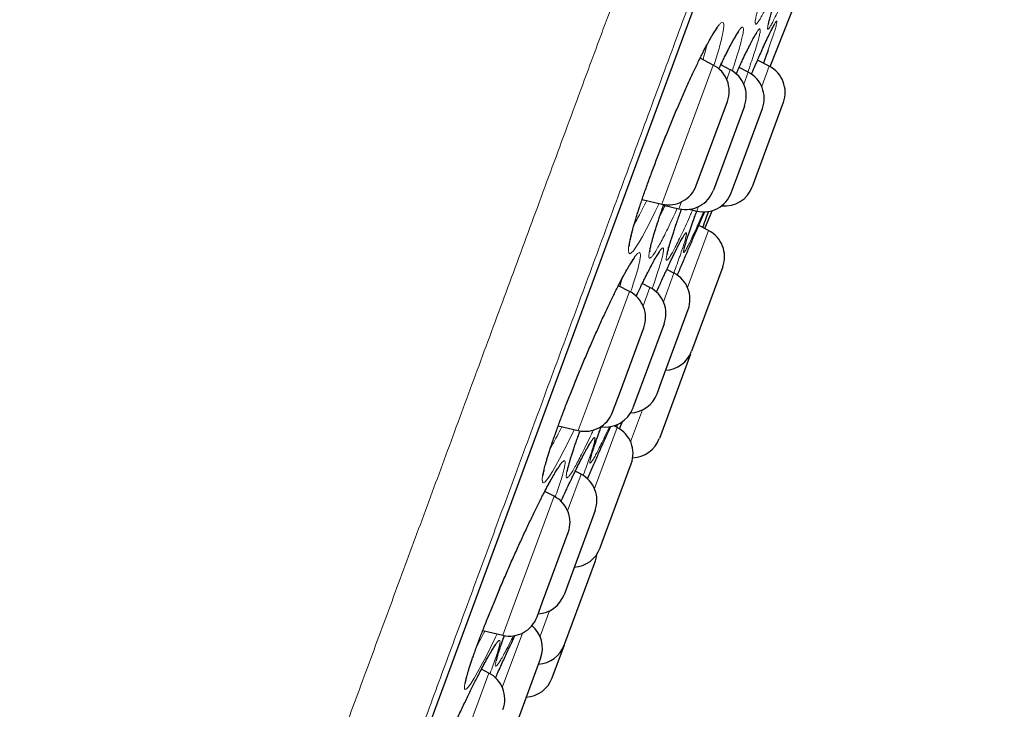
# Model space of a CAD drawing. Header units: millimetres. Extents: x 8 to 791, y 12 to 1717.
# Tile 336 of 344: x 765 to 782, y 1544 to 1556. Entities that reach past the tile are written whole.
import ezdxf

# ---------------------------------------------------------------- set-up
doc = ezdxf.new("R2010")
doc.units = ezdxf.units.MM

msp = doc.modelspace()

# ---------------------------------------------------------------- linework, layer by layer
at = {"color": 8, "linetype": 'Continuous', "lineweight": 0}
for p, q in [((767.427, 1531.391), (790.25, 1593.26)), ((776.216, 1553.356), (776.801, 1554.942)), ((777.091, 1554.862), (777.031, 1554.697)), ((777.753, 1554.923), (777.625, 1554.576)), ((777.321, 1554.618), (777.396, 1554.821)), ((775.929, 1552.578), (776.216, 1553.356)), ((776.262, 1552.615), (776.219, 1552.498)), ((776.524, 1552.457), (776.553, 1552.535)), ((776.722, 1552.127), (776.364, 1551.157)), ((775.955, 1550.915), (776.134, 1551.401)), ((775.725, 1551.159), (775.609, 1550.844)), ((774.725, 1549.315), (775.38, 1551.088)), ((774.507, 1548.724), (774.725, 1549.315)), ((775.596, 1549.074), (775.396, 1548.533)), ((774.783, 1547.737), (775.166, 1548.777)), ((774.553, 1547.982), (774.324, 1547.361)), ((773.378, 1545.664), (774.095, 1547.605)), ((773.223, 1545.241), (773.378, 1545.664)), ((773.856, 1545.224), (774.015, 1545.655)), ((773.556, 1545.278), (773.215, 1544.354)), ((773.407, 1545.186), (773.425, 1545.225)), ((773.425, 1545.225), (773.433, 1545.24)), ((772.215, 1542.511), (772.986, 1544.599))]:
    msp.add_line(p, q, dxfattribs=at)
at = {"color": 7, "linetype": 'Continuous', "lineweight": 30}
for p, q in [((767.436, 1531.412), (790.244, 1593.239)), ((777.767, 1554.915), (778.319, 1556.317)), ((776.801, 1554.942), (776.577, 1555.057)), ((777.526, 1554.96), (777.547, 1555.009)), ((777.753, 1554.923), (777.554, 1555.025)), ((777.091, 1554.862), (776.93, 1554.945)), ((777.396, 1554.821), (777.241, 1554.901)), ((776.687, 1553.363), (777.041, 1554.325)), ((777.332, 1554.245), (776.803, 1552.812)), ((777.24, 1553.129), (777.636, 1554.204)), ((777.993, 1554.305), (777.465, 1552.872)), ((776.513, 1552.892), (776.687, 1553.363)), ((777.108, 1552.771), (777.24, 1553.129)), ((775.592, 1552.657), (775.929, 1552.578)), ((775.957, 1552.56), (776.219, 1552.498)), ((776.392, 1552.488), (776.524, 1552.457)), ((776.657, 1552.16), (776.782, 1552.465)), ((776.722, 1552.127), (776.554, 1552.213)), ((776.962, 1551.509), (776.433, 1550.076)), ((776.134, 1551.401), (776.011, 1551.465)), ((775.38, 1551.088), (775.188, 1551.187)), ((775.725, 1551.159), (775.595, 1551.226)), ((775.923, 1549.561), (776.375, 1550.784)), ((775.966, 1550.542), (775.437, 1549.109)), ((775.223, 1549.396), (775.62, 1550.471)), ((776.413, 1550.021), (775.885, 1548.588)), ((776.413, 1550.021), (776.422, 1550.049)), ((775.846, 1549.351), (775.923, 1549.561)), ((775.091, 1549.038), (775.223, 1549.396)), ((774.166, 1548.805), (774.507, 1548.724)), ((775.166, 1548.777), (775.115, 1548.804)), ((775.175, 1548.829), (775.156, 1548.783)), ((775.206, 1548.751), (775.259, 1548.877)), ((774.921, 1548.488), (774.946, 1548.543)), ((774.913, 1546.823), (775.407, 1548.16)), ((774.553, 1547.982), (774.455, 1548.032)), ((774.095, 1547.605), (773.936, 1547.687)), ((774.793, 1547.364), (774.265, 1545.931)), ((773.901, 1545.811), (774.335, 1546.988)), ((774.878, 1546.727), (774.913, 1546.823)), ((774.279, 1545.102), (774.798, 1546.51)), ((773.806, 1545.555), (773.901, 1545.811)), ((772.883, 1545.321), (773.223, 1545.241)), ((773.72, 1545.402), (773.724, 1545.412)), ((774.062, 1544.515), (774.27, 1545.077)), ((774.27, 1545.077), (774.279, 1545.102)), ((773.866, 1544.851), (773.338, 1543.418)), ((772.986, 1544.599), (772.861, 1544.663))]:
    msp.add_line(p, q, dxfattribs=at)
at = {"color": 8, "linetype": 'Continuous', "lineweight": 0, "flags": 128}
for points in [[(775.88, 1552.589), (775.815, 1552.451), (775.735, 1552.288), (775.661, 1552.143), (775.598, 1552.027), (775.542, 1551.928), (775.488, 1551.843), (775.443, 1551.782), (775.407, 1551.745), (775.381, 1551.733), (775.365, 1551.746), (775.359, 1551.784), (775.363, 1551.846), (775.378, 1551.932), (775.403, 1552.04), (775.437, 1552.17), (775.481, 1552.318), (775.534, 1552.484), (775.594, 1552.665), (775.662, 1552.86), (775.736, 1553.065), (775.815, 1553.277), (775.899, 1553.496), (775.987, 1553.716), (776.076, 1553.937), (776.167, 1554.154), (776.258, 1554.366), (776.347, 1554.569), (776.435, 1554.762), (776.519, 1554.941), (776.602, 1555.111), (776.68, 1555.263), (776.75, 1555.393), (776.75, 1555.393)], [(774.437, 1548.741), (774.429, 1548.725), (774.344, 1548.548), (774.263, 1548.387), (774.188, 1548.243), (774.125, 1548.127), (774.068, 1548.03), (774.015, 1547.946), (773.97, 1547.885), (773.936, 1547.848), (773.911, 1547.837), (773.897, 1547.851), (773.893, 1547.889), (773.901, 1547.951), (773.918, 1548.037), (773.946, 1548.145), (773.984, 1548.274), (774.031, 1548.422), (774.087, 1548.587), (774.151, 1548.767), (774.222, 1548.961), (774.3, 1549.165), (774.383, 1549.376), (774.47, 1549.593), (774.561, 1549.813), (774.653, 1550.032), (774.747, 1550.248), (774.841, 1550.458), (774.932, 1550.66), (775.022, 1550.852), (775.108, 1551.029), (775.192, 1551.199), (775.271, 1551.35), (775.342, 1551.479), (775.342, 1551.479)], [(773.127, 1545.264), (773.101, 1545.21), (773.014, 1545.033), (772.933, 1544.871), (772.857, 1544.727), (772.794, 1544.611), (772.737, 1544.513), (772.684, 1544.428), (772.64, 1544.366), (772.607, 1544.329), (772.584, 1544.316), (772.572, 1544.328), (772.57, 1544.365), (772.58, 1544.426), (772.6, 1544.51), (772.63, 1544.616), (772.671, 1544.743), (772.721, 1544.89), (772.78, 1545.053), (772.847, 1545.231), (772.922, 1545.423), (773.003, 1545.625), (773.089, 1545.835), (773.179, 1546.051), (773.272, 1546.269), (773.368, 1546.487), (773.464, 1546.703), (773.56, 1546.912), (773.653, 1547.114), (773.745, 1547.305), (773.832, 1547.483), (773.917, 1547.652), (773.997, 1547.804), (774.068, 1547.933), (774.068, 1547.933)], [(772.454, 1543.837), (772.55, 1544.039), (772.642, 1544.231), (772.73, 1544.409), (772.817, 1544.58), (772.897, 1544.733), (772.968, 1544.864), (772.968, 1544.864)]]:
    msp.add_lwpolyline(points, dxfattribs=at)
at = {"color": 7, "linetype": 'Continuous', "lineweight": 30, "flags": 128}
msp.add_lwpolyline([(774.798, 1546.51), (774.817, 1546.573), (774.825, 1546.623)], dxfattribs=at)
at = {"color": 7, "linetype": 'Continuous', "lineweight": 30}
for centre, start, end in [((776.572, 1554.498), 339.7512, 62.7512), ((776.863, 1554.418), 339.7512, 62.7512), ((777.524, 1554.478), 339.7512, 62.7512), ((777.167, 1554.377), 339.7512, 62.7512), ((776.044, 1553.065), 256.7512, 339.7512), ((776.996, 1553.045), 264.0578, 339.7512), ((776.334, 1552.985), 256.7512, 339.7512), ((776.639, 1552.944), 256.7512, 339.7512), ((776.493, 1551.682), 339.7512, 62.7512), ((775.906, 1550.957), 339.7512, 62.7512), ((775.497, 1550.715), 339.7512, 62.7512), ((775.151, 1550.644), 339.7512, 62.7512), ((775.964, 1550.249), 273.3294, 339.7512), ((775.377, 1549.524), 272.2345, 339.7512), ((774.622, 1549.211), 256.7512, 339.7512), ((774.968, 1549.282), 260.9101, 339.7512), ((774.938, 1548.333), 339.7512, 62.7512), ((775.415, 1548.761), 271.9521, 339.7512), ((774.324, 1547.537), 339.7512, 62.7512), ((773.866, 1547.161), 339.7512, 62.7512), ((774.409, 1546.9), 273.3294, 339.7512), ((773.796, 1546.104), 273.3294, 339.7512), ((773.337, 1545.728), 256.7512, 339.7512), ((773.397, 1545.024), 339.7512, 49.5439), ((773.8, 1545.25), 273.3294, 339.7512), ((772.757, 1544.154), 339.7512, 62.7512), ((773.593, 1544.688), 273.3294, 339.7512)]:
    msp.add_arc(centre, 0.5, start, end, dxfattribs=at)
at = {"color": 8, "linetype": 'Continuous', "lineweight": 0}
for points, knots in [([(765.953, 1602.75), (765.951, 1602.744), (765.946, 1602.732), (765.911, 1602.638), (765.856, 1602.487), (765.778, 1602.275), (765.678, 1602.005), (765.558, 1601.679), (765.417, 1601.298), (765.256, 1600.861), (765.073, 1600.366), (764.869, 1599.813), (764.644, 1599.201), (764.398, 1598.536), (764.133, 1597.818), (763.851, 1597.053), (763.553, 1596.244), (763.239, 1595.394), (762.909, 1594.499), (762.561, 1593.555), (762.195, 1592.563), (761.811, 1591.524), (761.414, 1590.446), (761.003, 1589.331), (760.581, 1588.188), (760.15, 1587.02), (759.711, 1585.83), (759.262, 1584.613), (758.801, 1583.364), (758.329, 1582.084), (757.847, 1580.776), (757.357, 1579.449), (756.862, 1578.107), (756.365, 1576.76), (755.867, 1575.411), (755.37, 1574.062), (754.87, 1572.708), (754.367, 1571.344), (753.861, 1569.971), (753.352, 1568.593), (752.846, 1567.22), (752.342, 1565.855), (751.846, 1564.509), (751.357, 1563.184), (750.877, 1561.882), (750.403, 1560.597), (749.934, 1559.325), (749.47, 1558.069), (749.013, 1556.83), (748.567, 1555.62), (748.131, 1554.44), (747.711, 1553.299), (747.305, 1552.2), (746.915, 1551.143), (746.539, 1550.123), (746.175, 1549.138), (745.825, 1548.188), (745.489, 1547.278), (745.171, 1546.415), (744.87, 1545.599), (744.589, 1544.838), (744.329, 1544.132), (744.089, 1543.481), (743.867, 1542.881), (743.665, 1542.332), (743.481, 1541.835), (743.318, 1541.391), (743.176, 1541.006), (743.055, 1540.679), (742.957, 1540.413), (742.881, 1540.208), (742.827, 1540.06), (742.797, 1539.978), (742.784, 1539.944), (742.788, 1539.954), (742.788, 1539.954)], [0, 0, 0, 0, 0.014, 0.028, 0.042, 0.056, 0.07, 0.08375, 0.0975, 0.11125, 0.125, 0.139, 0.153, 0.167, 0.181, 0.195, 0.20875, 0.2225, 0.23625, 0.25, 0.264, 0.278, 0.292, 0.306, 0.32, 0.33375, 0.3475, 0.36125, 0.375, 0.389, 0.403, 0.417, 0.431, 0.445, 0.45875, 0.4725, 0.48625, 0.5, 0.514, 0.528, 0.542, 0.556, 0.57, 0.58375, 0.5975, 0.61125, 0.625, 0.639, 0.653, 0.667, 0.680999, 0.694999, 0.708749, 0.722499, 0.73625, 0.75, 0.763999, 0.777999, 0.791999, 0.805999, 0.819999, 0.833749, 0.847499, 0.861249, 0.874999, 0.888999, 0.902999, 0.916999, 0.930999, 0.944999, 0.958749, 0.972499, 0.986249, 0.999999, 1, 1, 1, 1]), ([(765.506, 1530.008), (765.508, 1530.014), (765.513, 1530.026), (765.549, 1530.125), (765.607, 1530.282), (765.689, 1530.503), (765.793, 1530.785), (765.918, 1531.126), (766.065, 1531.524), (766.233, 1531.98), (766.424, 1532.496), (766.637, 1533.074), (766.872, 1533.712), (767.129, 1534.407), (767.405, 1535.156), (767.7, 1535.955), (768.011, 1536.799), (768.339, 1537.686), (768.683, 1538.621), (769.047, 1539.606), (769.429, 1540.642), (769.829, 1541.727), (770.244, 1542.852), (770.673, 1544.016), (771.113, 1545.209), (771.563, 1546.428), (772.022, 1547.67), (772.49, 1548.941), (772.971, 1550.245), (773.464, 1551.581), (773.968, 1552.947), (774.479, 1554.331), (774.996, 1555.732), (775.514, 1557.138), (776.034, 1558.547), (776.553, 1559.955), (777.075, 1561.368), (777.6, 1562.792), (778.129, 1564.225), (778.659, 1565.664), (779.188, 1567.097), (779.714, 1568.522), (780.232, 1569.928), (780.743, 1571.311), (781.244, 1572.67), (781.738, 1574.011), (782.228, 1575.339), (782.712, 1576.651), (783.189, 1577.943), (783.655, 1579.207), (784.11, 1580.439), (784.549, 1581.629), (784.972, 1582.777), (785.379, 1583.881), (785.772, 1584.945), (786.151, 1585.974), (786.517, 1586.965), (786.868, 1587.915), (787.2, 1588.816), (787.514, 1589.667), (787.807, 1590.462), (788.079, 1591.199), (788.33, 1591.879), (788.561, 1592.505), (788.772, 1593.078), (788.964, 1593.597), (789.135, 1594.06), (789.283, 1594.462), (789.409, 1594.803), (789.511, 1595.081), (789.59, 1595.296), (789.646, 1595.447), (789.681, 1595.542), (789.686, 1595.554), (789.688, 1595.56)], [0, 0, 0, 0, 0.014, 0.028, 0.042, 0.056, 0.07, 0.08375, 0.0975, 0.11125, 0.125, 0.139, 0.153, 0.167, 0.181, 0.195, 0.20875, 0.2225, 0.23625, 0.25, 0.264, 0.278, 0.292, 0.306, 0.32, 0.33375, 0.3475, 0.36125, 0.375, 0.389, 0.403, 0.417, 0.431, 0.445, 0.45875, 0.4725, 0.48625, 0.5, 0.514, 0.528, 0.542, 0.556, 0.57, 0.58375, 0.5975, 0.61125, 0.625, 0.639, 0.653, 0.667, 0.681, 0.695, 0.70875, 0.7225, 0.73625, 0.75, 0.764, 0.778, 0.792, 0.806, 0.82, 0.83375, 0.8475, 0.86125, 0.875, 0.889, 0.903, 0.917, 0.931, 0.945, 0.95875, 0.9725, 0.98625, 1, 1, 1, 1]), ([(790.467, 1594.138), (790.465, 1594.133), (790.461, 1594.121), (790.425, 1594.025), (790.369, 1593.873), (790.29, 1593.658), (790.189, 1593.385), (790.067, 1593.054), (789.925, 1592.669), (789.762, 1592.227), (789.577, 1591.726), (789.37, 1591.166), (789.142, 1590.547), (788.894, 1589.873), (788.626, 1589.147), (788.34, 1588.373), (788.038, 1587.554), (787.721, 1586.694), (787.386, 1585.788), (787.034, 1584.832), (786.664, 1583.828), (786.276, 1582.777), (785.873, 1581.686), (785.457, 1580.557), (785.03, 1579.4), (784.594, 1578.218), (784.15, 1577.014), (783.695, 1575.782), (783.229, 1574.518), (782.751, 1573.222), (782.263, 1571.898), (781.768, 1570.556), (781.266, 1569.197), (780.763, 1567.834), (780.26, 1566.468), (779.756, 1565.103), (779.251, 1563.733), (778.741, 1562.352), (778.229, 1560.963), (777.714, 1559.568), (777.202, 1558.178), (776.692, 1556.797), (776.189, 1555.434), (775.695, 1554.093), (775.208, 1552.775), (774.729, 1551.476), (774.254, 1550.188), (773.785, 1548.916), (773.322, 1547.663), (772.87, 1546.438), (772.43, 1545.243), (772.004, 1544.089), (771.594, 1542.976), (771.199, 1541.907), (770.818, 1540.875), (770.45, 1539.877), (770.096, 1538.916), (769.756, 1537.995), (769.434, 1537.121), (769.129, 1536.296), (768.845, 1535.526), (768.581, 1534.811), (768.338, 1534.152), (768.115, 1533.545), (767.909, 1532.989), (767.724, 1532.486), (767.558, 1532.037), (767.414, 1531.647), (767.292, 1531.316), (767.193, 1531.048), (767.116, 1530.839), (767.062, 1530.692), (767.028, 1530.6), (767.024, 1530.588), (767.022, 1530.583)], [0, 0, 0, 0, 0.014, 0.028, 0.042, 0.056, 0.07, 0.08375, 0.0975, 0.11125, 0.125, 0.139, 0.153, 0.167, 0.181, 0.195, 0.20875, 0.2225, 0.23625, 0.25, 0.264, 0.278, 0.292, 0.306, 0.32, 0.33375, 0.3475, 0.36125, 0.375, 0.389, 0.403, 0.417, 0.431, 0.445, 0.45875, 0.4725, 0.48625, 0.5, 0.514, 0.528, 0.542, 0.556, 0.57, 0.58375, 0.5975, 0.61125, 0.625, 0.639, 0.653, 0.667, 0.681, 0.695, 0.70875, 0.7225, 0.73625, 0.75, 0.764, 0.778, 0.792, 0.806, 0.82, 0.83375, 0.8475, 0.86125, 0.875, 0.889, 0.903, 0.917, 0.931, 0.945, 0.95875, 0.9725, 0.98625, 1, 1, 1, 1]), ([(777.944, 1556.451), (777.941, 1556.446), (777.914, 1556.382), (777.865, 1556.273), (777.797, 1556.122), (777.734, 1555.988), (777.677, 1555.871), (777.627, 1555.777), (777.586, 1555.706), (777.553, 1555.659), (777.53, 1555.636), (777.516, 1555.639), (777.513, 1555.666), (777.518, 1555.718), (777.534, 1555.795), (777.559, 1555.894), (777.593, 1556.015), (777.636, 1556.157), (777.688, 1556.317), (777.732, 1556.451), (777.762, 1556.536), (777.769, 1556.556)], [0, 0, 0, 0, 0.004885, 0.059429, 0.113973, 0.171712, 0.229636, 0.287377, 0.3451, 0.403006, 0.460729, 0.518551, 0.576558, 0.63438, 0.692178, 0.75016, 0.807958, 0.865777, 0.923781, 0.981599, 1, 1, 1, 1]), ([(778.121, 1556.361), (778.103, 1556.317), (778.061, 1556.217), (777.999, 1556.075), (777.937, 1555.935), (777.881, 1555.813), (777.832, 1555.712), (777.792, 1555.635), (777.761, 1555.581), (777.739, 1555.552), (777.726, 1555.548), (777.724, 1555.568), (777.73, 1555.614), (777.747, 1555.684), (777.773, 1555.777), (777.808, 1555.892), (777.852, 1556.028), (777.905, 1556.184), (777.952, 1556.323), (777.985, 1556.414), (777.995, 1556.443)], [0, 0, 0, 0, 0.042972, 0.098042, 0.156294, 0.214733, 0.272987, 0.33122, 0.38964, 0.447874, 0.5062, 0.564712, 0.623038, 0.681343, 0.739833, 0.798138, 0.856475, 0.914998, 0.973335, 1, 1, 1, 1]), ([(776.75, 1555.393), (776.77, 1555.427), (776.809, 1555.495), (776.859, 1555.572), (776.902, 1555.63), (776.936, 1555.664), (776.962, 1555.674), (776.977, 1555.66), (776.982, 1555.619), (776.977, 1555.555), (776.961, 1555.468), (776.936, 1555.358), (776.901, 1555.227), (776.859, 1555.086), (776.825, 1554.981), (776.81, 1554.933)], [0, 0, 0, 0, 0.075148, 0.150516, 0.225666, 0.304303, 0.383192, 0.461829, 0.540322, 0.619067, 0.697563, 0.776156, 0.855, 0.933591, 1, 1, 1, 1]), ([(777.679, 1555.305), (777.699, 1555.35), (777.739, 1555.436), (777.787, 1555.535), (777.826, 1555.611), (777.855, 1555.663), (777.875, 1555.69), (777.885, 1555.692), (777.885, 1555.67), (777.874, 1555.622), (777.854, 1555.551), (777.824, 1555.456), (777.785, 1555.34), (777.752, 1555.246), (777.735, 1555.199)], [0, 0, 0, 0, 0.0883363, 0.1710387, 0.2540005, 0.3366949, 0.4194346, 0.5024332, 0.5851654, 0.6680915, 0.7512817, 0.8342051, 0.916971, 1, 1, 1, 1]), ([(777.101, 1555.292), (777.12, 1555.327), (777.158, 1555.399), (777.206, 1555.479), (777.246, 1555.541), (777.278, 1555.579), (777.301, 1555.593), (777.314, 1555.582), (777.317, 1555.546), (777.309, 1555.486), (777.292, 1555.402), (777.264, 1555.296), (777.228, 1555.168), (777.181, 1555.02), (777.145, 1554.91), (777.123, 1554.846), (777.121, 1554.841)], [0, 0, 0, 0, 0.074182, 0.148584, 0.222769, 0.299943, 0.377364, 0.454539, 0.531568, 0.608843, 0.685875, 0.763015, 0.840403, 0.917542, 0.994379, 1, 1, 1, 1]), ([(777.391, 1555.22), (777.411, 1555.26), (777.45, 1555.34), (777.499, 1555.431), (777.539, 1555.498), (777.569, 1555.542), (777.59, 1555.56), (777.601, 1555.554), (777.602, 1555.523), (777.592, 1555.468), (777.572, 1555.388), (777.543, 1555.286), (777.505, 1555.163), (777.457, 1555.018), (777.418, 1554.904), (777.393, 1554.835), (777.389, 1554.825)], [0, 0, 0, 0, 0.0785023, 0.1540603, 0.2298552, 0.3054058, 0.3810141, 0.4568591, 0.5324607, 0.6082357, 0.6842521, 0.7600247, 0.8356273, 0.9114702, 0.9870707, 1, 1, 1, 1]), ([(776.625, 1555.033), (776.637, 1555.072), (776.662, 1555.158), (776.684, 1555.24), (776.692, 1555.279), (776.693, 1555.284)], [0, 0, 0, 0, 0.423669, 0.920235, 1, 1, 1, 1]), ([(776.896, 1554.874), (776.917, 1554.919), (776.965, 1555.022), (777.034, 1555.163), (777.078, 1555.249), (777.101, 1555.292)], [0, 0, 0, 0, 0.2748963, 0.6380733, 1, 1, 1, 1]), ([(777.191, 1554.79), (777.213, 1554.84), (777.261, 1554.947), (777.329, 1555.092), (777.37, 1555.177), (777.391, 1555.22)], [0, 0, 0, 0, 0.307889, 0.653943, 1, 1, 1, 1]), ([(777.528, 1554.964), (777.535, 1554.981), (777.567, 1555.055), (777.619, 1555.172), (777.659, 1555.261), (777.679, 1555.305)], [0, 0, 0, 0, 0.130791, 0.565394, 1, 1, 1, 1]), ([(776.939, 1554.941), (776.941, 1554.946), (776.949, 1554.971), (776.956, 1554.992), (776.961, 1555.009)], [0, 0, 0, 0, 0.196017, 1, 1, 1, 1]), ([(775.46, 1552.239), (775.464, 1552.245), (775.485, 1552.281), (775.531, 1552.365), (775.597, 1552.49), (775.647, 1552.589), (775.671, 1552.639)], [0, 0, 0, 0, 0.0677722, 0.3640832, 0.6835862, 1, 1, 1, 1]), ([(776.19, 1552.505), (776.173, 1552.469), (776.129, 1552.373), (776.063, 1552.232), (775.992, 1552.087), (775.929, 1551.964), (775.873, 1551.86), (775.823, 1551.773), (775.78, 1551.708), (775.747, 1551.667), (775.723, 1551.652), (775.71, 1551.661), (775.706, 1551.695), (775.713, 1551.753), (775.73, 1551.836), (775.757, 1551.941), (775.793, 1552.067), (775.838, 1552.212), (775.893, 1552.377), (775.934, 1552.498), (775.959, 1552.568), (775.961, 1552.574)], [0, 0, 0, 0, 0.033455, 0.090507, 0.147378, 0.200144, 0.252908, 0.310177, 0.367626, 0.424887, 0.481883, 0.53906, 0.596053, 0.653154, 0.710438, 0.767538, 0.824388, 0.88142, 0.938269, 0.99515, 1, 1, 1, 1]), ([(775.892, 1552.369), (775.903, 1552.392), (775.931, 1552.448), (775.963, 1552.514), (775.982, 1552.554)], [0, 0, 0, 0, 0.400375, 1, 1, 1, 1]), ([(776.45, 1552.475), (776.439, 1552.449), (776.402, 1552.365), (776.344, 1552.237), (776.275, 1552.089), (776.212, 1551.957), (776.155, 1551.843), (776.105, 1551.751), (776.065, 1551.683), (776.034, 1551.638), (776.013, 1551.617), (776.002, 1551.622), (776, 1551.652), (776.009, 1551.706), (776.028, 1551.784), (776.057, 1551.884), (776.095, 1552.007), (776.142, 1552.149), (776.198, 1552.31), (776.238, 1552.426), (776.262, 1552.49), (776.262, 1552.491)], [0, 0, 0, 0, 0.023908, 0.078428, 0.132947, 0.190616, 0.248471, 0.306142, 0.363794, 0.421629, 0.479281, 0.537009, 0.594921, 0.65265, 0.710336, 0.768207, 0.825894, 0.883595, 0.941481, 0.999182, 1, 1, 1, 1]), ([(776.562, 1552.275), (776.541, 1552.227), (776.497, 1552.13), (776.442, 1552.01), (776.394, 1551.91), (776.355, 1551.833), (776.325, 1551.78), (776.304, 1551.751), (776.294, 1551.748), (776.294, 1551.769), (776.303, 1551.815), (776.323, 1551.885), (776.352, 1551.978), (776.391, 1552.093), (776.439, 1552.229), (776.482, 1552.351), (776.513, 1552.433), (776.521, 1552.457)], [0, 0, 0, 0, 0.06922, 0.138739, 0.208038, 0.27731, 0.346804, 0.416077, 0.485437, 0.555018, 0.624378, 0.693697, 0.763238, 0.832557, 0.901913, 0.971491, 1, 1, 1, 1]), ([(776.144, 1551.745), (776.164, 1551.786), (776.203, 1551.866), (776.251, 1551.958), (776.29, 1552.026), (776.32, 1552.071), (776.339, 1552.091), (776.348, 1552.086), (776.346, 1552.057), (776.334, 1552.002), (776.312, 1551.925), (776.28, 1551.825), (776.238, 1551.702), (776.188, 1551.563), (776.149, 1551.457), (776.129, 1551.404)], [0, 0, 0, 0, 0.0796875, 0.1564667, 0.2334869, 0.3102586, 0.3870632, 0.4641085, 0.5409063, 0.6178641, 0.6950673, 0.7720228, 0.8488065, 0.9258342, 1, 1, 1, 1]), ([(775.75, 1551.535), (775.769, 1551.571), (775.807, 1551.642), (775.854, 1551.722), (775.894, 1551.784), (775.925, 1551.822), (775.946, 1551.836), (775.957, 1551.825), (775.958, 1551.79), (775.948, 1551.73), (775.927, 1551.647), (775.897, 1551.542), (775.857, 1551.415), (775.811, 1551.28), (775.776, 1551.18), (775.76, 1551.136)], [0, 0, 0, 0, 0.0757749, 0.1517737, 0.2275505, 0.3063931, 0.3854885, 0.4643315, 0.542997, 0.6219143, 0.7005829, 0.7793498, 0.8583695, 0.9371359, 1, 1, 1, 1]), ([(775.342, 1551.479), (775.361, 1551.513), (775.4, 1551.58), (775.45, 1551.656), (775.492, 1551.713), (775.525, 1551.747), (775.549, 1551.756), (775.562, 1551.741), (775.565, 1551.701), (775.557, 1551.637), (775.539, 1551.55), (775.51, 1551.44), (775.472, 1551.309), (775.433, 1551.187), (775.404, 1551.103), (775.395, 1551.076)], [0, 0, 0, 0, 0.077303, 0.154832, 0.232138, 0.313064, 0.394251, 0.475178, 0.555921, 0.636923, 0.717669, 0.798495, 0.879579, 0.960404, 1, 1, 1, 1]), ([(775.835, 1551.077), (775.84, 1551.088), (775.874, 1551.165), (775.933, 1551.296), (776.011, 1551.465), (776.082, 1551.617), (776.123, 1551.703), (776.144, 1551.745)], [0, 0, 0, 0, 0.040829, 0.282871, 0.524151, 0.762075, 1, 1, 1, 1]), ([(775.49, 1551.006), (775.501, 1551.03), (775.542, 1551.118), (775.606, 1551.252), (775.683, 1551.408), (775.728, 1551.493), (775.75, 1551.535)], [0, 0, 0, 0, 0.112928, 0.408284, 0.704653, 1, 1, 1, 1]), ([(775.212, 1551.175), (775.219, 1551.195), (775.236, 1551.248), (775.248, 1551.29), (775.255, 1551.316)], [0, 0, 0, 0, 0.388037, 1, 1, 1, 1]), ([(774.032, 1548.421), (774.041, 1548.436), (774.07, 1548.487), (774.127, 1548.594), (774.184, 1548.704), (774.219, 1548.774), (774.227, 1548.79)], [0, 0, 0, 0, 0.14957, 0.517561, 0.886721, 1, 1, 1, 1]), ([(774.765, 1548.736), (774.753, 1548.711), (774.713, 1548.625), (774.65, 1548.495), (774.579, 1548.35), (774.516, 1548.228), (774.46, 1548.123), (774.41, 1548.037), (774.368, 1547.972), (774.336, 1547.931), (774.314, 1547.916), (774.302, 1547.925), (774.301, 1547.958), (774.31, 1548.016), (774.33, 1548.098), (774.36, 1548.202), (774.399, 1548.327), (774.448, 1548.472), (774.495, 1548.604), (774.527, 1548.692), (774.537, 1548.72)], [0, 0, 0, 0, 0.02468, 0.084443, 0.144016, 0.199316, 0.254614, 0.314556, 0.374686, 0.434619, 0.494273, 0.554115, 0.613766, 0.67351, 0.733446, 0.793189, 0.852666, 0.912333, 0.97181, 1, 1, 1, 1]), ([(775.036, 1548.787), (775.014, 1548.741), (774.968, 1548.642), (774.906, 1548.513), (774.849, 1548.398), (774.801, 1548.305), (774.761, 1548.235), (774.732, 1548.19), (774.712, 1548.168), (774.702, 1548.172), (774.703, 1548.2), (774.715, 1548.252), (774.736, 1548.328), (774.768, 1548.427), (774.809, 1548.548), (774.852, 1548.668), (774.884, 1548.755), (774.896, 1548.788)], [0, 0, 0, 0, 0.061637, 0.130493, 0.19957, 0.268429, 0.337262, 0.406314, 0.475148, 0.54405, 0.613172, 0.682074, 0.750917, 0.81998, 0.888823, 0.95769, 1, 1, 1, 1]), ([(774.332, 1547.778), (774.359, 1547.834), (774.413, 1547.947), (774.486, 1548.097), (774.554, 1548.233), (774.616, 1548.352), (774.67, 1548.45), (774.715, 1548.526), (774.75, 1548.578), (774.774, 1548.606), (774.789, 1548.61), (774.792, 1548.589), (774.785, 1548.543), (774.767, 1548.474), (774.739, 1548.381), (774.701, 1548.268), (774.653, 1548.132), (774.614, 1548.028), (774.59, 1547.965), (774.588, 1547.958)], [0, 0, 0, 0, 0.060103, 0.120383, 0.180487, 0.243018, 0.305749, 0.36828, 0.430691, 0.493301, 0.555713, 0.618212, 0.680912, 0.743411, 0.805664, 0.868113, 0.930363, 0.992761, 1, 1, 1, 1]), ([(774.923, 1548.492), (774.926, 1548.498), (774.934, 1548.518), (774.942, 1548.536), (774.947, 1548.547)], [0, 0, 0, 0, 0.354122, 1, 1, 1, 1]), ([(774.068, 1547.933), (774.087, 1547.967), (774.126, 1548.035), (774.175, 1548.112), (774.217, 1548.17), (774.249, 1548.204), (774.271, 1548.215), (774.283, 1548.202), (774.283, 1548.163), (774.273, 1548.1), (774.252, 1548.015), (774.221, 1547.907), (774.179, 1547.777), (774.143, 1547.671), (774.118, 1547.603), (774.113, 1547.591)], [0, 0, 0, 0, 0.079028, 0.158287, 0.237317, 0.320025, 0.402998, 0.485706, 0.568199, 0.650955, 0.733451, 0.81602, 0.898854, 0.981422, 1, 1, 1, 1]), ([(774.211, 1547.517), (774.221, 1547.54), (774.263, 1547.632), (774.303, 1547.715), (774.332, 1547.778)], [0, 0, 0, 0, 0.247509, 1, 1, 1, 1]), ([(772.779, 1545.048), (772.786, 1545.059), (772.815, 1545.113), (772.861, 1545.202), (772.903, 1545.285), (772.917, 1545.313)], [0, 0, 0, 0, 0.147544, 0.703217, 1, 1, 1, 1]), ([(772.968, 1544.864), (772.987, 1544.899), (773.026, 1544.968), (773.075, 1545.047), (773.115, 1545.107), (773.146, 1545.145), (773.167, 1545.158), (773.177, 1545.147), (773.176, 1545.111), (773.163, 1545.052), (773.14, 1544.97), (773.107, 1544.865), (773.062, 1544.738), (773.027, 1544.643), (773.006, 1544.586), (773.005, 1544.584)], [0, 0, 0, 0, 0.080278, 0.160792, 0.241072, 0.325008, 0.409213, 0.493149, 0.576848, 0.660815, 0.744517, 0.828299, 0.91235, 0.996132, 1, 1, 1, 1]), ([(773.405, 1545.233), (773.383, 1545.189), (773.337, 1545.095), (773.275, 1544.978), (773.221, 1544.877), (773.175, 1544.8), (773.139, 1544.745), (773.114, 1544.716), (773.099, 1544.711), (773.094, 1544.73), (773.101, 1544.775), (773.118, 1544.842), (773.145, 1544.933), (773.184, 1545.047), (773.22, 1545.149), (773.246, 1545.219), (773.253, 1545.237)], [0, 0, 0, 0, 0.069655, 0.145185, 0.220366, 0.295785, 0.370962, 0.446277, 0.521835, 0.59715, 0.672134, 0.747356, 0.822339, 0.897365, 0.97263, 1, 1, 1, 1])]:
    msp.add_open_spline(points, degree=3, knots=knots, dxfattribs=at)
at = {"color": 7, "linetype": 'Continuous', "lineweight": 30}
for points, knots in [([(777.739, 1555.632), (777.739, 1555.632), (777.739, 1555.634), (777.741, 1555.643), (777.744, 1555.658), (777.749, 1555.681), (777.757, 1555.712), (777.767, 1555.751), (777.781, 1555.797), (777.796, 1555.85), (777.815, 1555.91), (777.836, 1555.975), (777.859, 1556.047), (777.885, 1556.123), (777.912, 1556.204), (777.942, 1556.291), (777.969, 1556.369), (777.987, 1556.419), (777.993, 1556.437)], [0, 0, 0, 0, 0.037341, 0.082337, 0.134353, 0.192595, 0.255714, 0.322269, 0.391056, 0.461186, 0.532041, 0.603202, 0.67433, 0.745316, 0.815676, 0.886996, 0.959136, 1, 1, 1, 1]), ([(775.375, 1551.863), (775.375, 1551.862), (775.375, 1551.862), (775.375, 1551.867), (775.375, 1551.879), (775.378, 1551.899), (775.382, 1551.926), (775.388, 1551.96), (775.398, 1552.003), (775.409, 1552.054), (775.424, 1552.111), (775.441, 1552.175), (775.461, 1552.246), (775.484, 1552.322), (775.509, 1552.404), (775.537, 1552.49), (775.566, 1552.58), (775.598, 1552.674), (775.632, 1552.772), (775.667, 1552.872), (775.704, 1552.976), (775.744, 1553.083), (775.785, 1553.194), (775.828, 1553.307), (775.872, 1553.422), (775.917, 1553.538), (775.963, 1553.655), (776.01, 1553.771), (776.057, 1553.887), (776.104, 1554.001), (776.15, 1554.113), (776.197, 1554.223), (776.243, 1554.331), (776.29, 1554.437), (776.336, 1554.542), (776.382, 1554.644), (776.428, 1554.743), (776.472, 1554.839), (776.516, 1554.931), (776.558, 1555.018), (776.598, 1555.1), (776.637, 1555.177), (776.674, 1555.247), (776.705, 1555.306), (776.729, 1555.35), (776.752, 1555.391), (776.776, 1555.433), (776.802, 1555.475), (776.825, 1555.511), (776.844, 1555.538), (776.858, 1555.558), (776.868, 1555.569), (776.873, 1555.576), (776.874, 1555.576), (776.874, 1555.576)], [0, 0, 0, 0, 0.004369, 0.016751, 0.03078, 0.046063, 0.062832, 0.080829, 0.099799, 0.119506, 0.139753, 0.160382, 0.181272, 0.202324, 0.223459, 0.244607, 0.265707, 0.286723, 0.307624, 0.328385, 0.349352, 0.370545, 0.39193, 0.413462, 0.435094, 0.456774, 0.478438, 0.500028, 0.521496, 0.542803, 0.563916, 0.584813, 0.60568, 0.62677, 0.648007, 0.669367, 0.690818, 0.712323, 0.733839, 0.75531, 0.776695, 0.797948, 0.819026, 0.839884, 0.854854, 0.865837, 0.886058, 0.906138, 0.925952, 0.945308, 0.961955, 0.977318, 0.991145, 1, 1, 1, 1]), ([(776.897, 1554.874), (776.9, 1554.881), (776.917, 1554.919), (776.947, 1554.982), (776.986, 1555.062), (777.022, 1555.136), (777.055, 1555.201), (777.081, 1555.252), (777.106, 1555.298), (777.129, 1555.342), (777.155, 1555.387), (777.178, 1555.426), (777.197, 1555.457), (777.212, 1555.48), (777.223, 1555.494), (777.229, 1555.502), (777.23, 1555.503), (777.23, 1555.503)], [0, 0, 0, 0, 0.0206904, 0.1026928, 0.1842738, 0.2652802, 0.3455618, 0.4178175, 0.459863, 0.5378163, 0.6154146, 0.6922713, 0.767737, 0.8408312, 0.9012749, 0.9555149, 1, 1, 1, 1]), ([(777.567, 1555.054), (777.579, 1555.081), (777.603, 1555.135), (777.636, 1555.21), (777.668, 1555.281), (777.698, 1555.347), (777.726, 1555.407), (777.752, 1555.461), (777.775, 1555.508), (777.795, 1555.549), (777.812, 1555.581), (777.825, 1555.604), (777.834, 1555.62), (777.839, 1555.629), (777.841, 1555.632), (777.841, 1555.631), (777.841, 1555.631)], [0, 0, 0, 0, 0.083297, 0.16741, 0.251923, 0.336734, 0.421698, 0.506536, 0.590927, 0.67443, 0.756388, 0.827684, 0.893203, 0.950661, 0.998611, 1, 1, 1, 1]), ([(777.191, 1554.79), (777.197, 1554.802), (777.215, 1554.843), (777.236, 1554.888), (777.257, 1554.936), (777.279, 1554.984), (777.31, 1555.049), (777.344, 1555.121), (777.376, 1555.187), (777.406, 1555.248), (777.434, 1555.303), (777.459, 1555.352), (777.482, 1555.394), (777.501, 1555.428), (777.516, 1555.454), (777.528, 1555.471), (777.534, 1555.481), (777.537, 1555.485), (777.537, 1555.484), (777.536, 1555.484)], [0, 0, 0, 0, 0.03082, 0.102419, 0.12216, 0.162001, 0.237313, 0.312822, 0.388604, 0.464538, 0.540381, 0.615836, 0.690497, 0.763774, 0.83479, 0.89363, 0.94618, 0.991428, 1, 1, 1, 1]), ([(777.735, 1555.199), (777.718, 1555.15), (777.693, 1555.08), (777.662, 1554.998), (777.653, 1554.974)], [0, 0, 0, 0, 0.710165, 1, 1, 1, 1]), ([(777.547, 1555.009), (777.554, 1555.024), (777.561, 1555.039), (777.567, 1555.054), (777.567, 1555.054)], [0, 0, 0, 0, 0.987803, 1, 1, 1, 1]), ([(777.451, 1554.786), (777.459, 1554.804), (777.486, 1554.868), (777.51, 1554.924), (777.528, 1554.964)], [0, 0, 0, 0, 0.292335, 1, 1, 1, 1]), ([(775.723, 1551.768), (775.723, 1551.767), (775.723, 1551.767), (775.723, 1551.77), (775.724, 1551.78), (775.727, 1551.797), (775.731, 1551.821), (775.738, 1551.853), (775.747, 1551.893), (775.76, 1551.941), (775.775, 1551.996), (775.792, 1552.058), (775.813, 1552.126), (775.836, 1552.2), (775.862, 1552.279), (775.889, 1552.363), (775.92, 1552.452), (775.944, 1552.522), (775.958, 1552.564), (775.962, 1552.573)], [0, 0, 0, 0, 0.0028719, 0.0435051, 0.0902703, 0.141932, 0.1993072, 0.2613971, 0.3271792, 0.3957082, 0.4662152, 0.5381076, 0.610932, 0.6843361, 0.7580398, 0.8317977, 0.9053951, 0.9787039, 1, 1, 1, 1]), ([(776.017, 1551.713), (776.017, 1551.714), (776.017, 1551.715), (776.018, 1551.723), (776.021, 1551.738), (776.026, 1551.761), (776.033, 1551.791), (776.043, 1551.83), (776.056, 1551.875), (776.072, 1551.928), (776.09, 1551.988), (776.111, 1552.053), (776.135, 1552.124), (776.16, 1552.201), (776.188, 1552.282), (776.219, 1552.368), (776.244, 1552.437), (776.259, 1552.48), (776.263, 1552.491)], [0, 0, 0, 0, 0.035496, 0.081136, 0.13359, 0.192247, 0.255944, 0.323352, 0.393288, 0.464832, 0.537319, 0.610276, 0.683356, 0.756277, 0.82865, 0.901279, 0.974839, 1, 1, 1, 1]), ([(776.309, 1551.821), (776.309, 1551.822), (776.309, 1551.822), (776.31, 1551.83), (776.314, 1551.845), (776.32, 1551.866), (776.328, 1551.896), (776.339, 1551.933), (776.353, 1551.978), (776.37, 1552.03), (776.39, 1552.088), (776.412, 1552.153), (776.437, 1552.222), (776.463, 1552.297), (776.492, 1552.377), (776.513, 1552.433), (776.523, 1552.461)], [0, 0, 0, 0, 0.036169, 0.086077, 0.144494, 0.210468, 0.282293, 0.358159, 0.436586, 0.516523, 0.597258, 0.678316, 0.759312, 0.840022, 0.920168, 1, 1, 1, 1]), ([(776.397, 1551.851), (776.426, 1551.918), (776.482, 1552.048), (776.557, 1552.221), (776.616, 1552.355), (776.647, 1552.423), (776.658, 1552.448)], [0, 0, 0, 0, 0.294399, 0.56992, 0.846306, 1, 1, 1, 1]), ([(776.638, 1552.448), (776.635, 1552.44), (776.608, 1552.378), (776.582, 1552.319), (776.562, 1552.275), (776.562, 1552.275)], [0, 0, 0, 0, 0.12159, 0.99899, 1, 1, 1, 1]), ([(776.723, 1552.453), (776.708, 1552.414), (776.677, 1552.332), (776.638, 1552.233), (776.618, 1552.18)], [0, 0, 0, 0, 0.472222, 1, 1, 1, 1]), ([(776.007, 1551.455), (776.013, 1551.47), (776.033, 1551.511), (776.063, 1551.576), (776.097, 1551.648), (776.13, 1551.716), (776.16, 1551.777), (776.188, 1551.833), (776.214, 1551.883), (776.236, 1551.926), (776.256, 1551.962), (776.272, 1551.989), (776.283, 1552.008), (776.29, 1552.018), (776.294, 1552.023), (776.293, 1552.023), (776.293, 1552.023)], [0, 0, 0, 0, 0.044595, 0.128983, 0.213612, 0.298589, 0.383792, 0.469003, 0.553902, 0.638084, 0.720962, 0.801639, 0.869366, 0.930046, 0.982073, 1, 1, 1, 1]), ([(776.191, 1551.365), (776.205, 1551.396), (776.247, 1551.497), (776.316, 1551.661), (776.37, 1551.787), (776.397, 1551.851)], [0, 0, 0, 0, 0.183846, 0.591922, 1, 1, 1, 1]), ([(773.91, 1547.959), (773.91, 1547.959), (773.91, 1547.958), (773.91, 1547.962), (773.911, 1547.972), (773.913, 1547.989), (773.918, 1548.014), (773.924, 1548.046), (773.934, 1548.087), (773.946, 1548.135), (773.961, 1548.19), (773.979, 1548.252), (774, 1548.32), (774.023, 1548.394), (774.05, 1548.474), (774.078, 1548.558), (774.109, 1548.647), (774.142, 1548.739), (774.176, 1548.835), (774.213, 1548.934), (774.251, 1549.036), (774.292, 1549.142), (774.334, 1549.251), (774.378, 1549.362), (774.424, 1549.476), (774.47, 1549.591), (774.518, 1549.708), (774.566, 1549.824), (774.615, 1549.939), (774.663, 1550.053), (774.712, 1550.166), (774.76, 1550.276), (774.808, 1550.384), (774.856, 1550.49), (774.903, 1550.595), (774.951, 1550.698), (774.997, 1550.797), (775.043, 1550.894), (775.088, 1550.987), (775.131, 1551.075), (775.173, 1551.159), (775.213, 1551.237), (775.251, 1551.31), (775.286, 1551.375), (775.309, 1551.417), (775.327, 1551.448), (775.344, 1551.479), (775.368, 1551.52), (775.394, 1551.562), (775.417, 1551.598), (775.436, 1551.625), (775.45, 1551.644), (775.459, 1551.656), (775.465, 1551.662), (775.465, 1551.663), (775.465, 1551.663)], [0, 0, 0, 0, 0.001181, 0.01303, 0.026536, 0.041325, 0.057691, 0.075373, 0.094103, 0.113628, 0.133734, 0.154256, 0.175063, 0.196053, 0.217143, 0.238264, 0.25935, 0.28036, 0.301264, 0.321978, 0.342804, 0.363868, 0.385136, 0.406567, 0.428116, 0.449733, 0.471361, 0.492936, 0.514408, 0.535734, 0.55688, 0.577818, 0.598627, 0.619612, 0.640753, 0.662026, 0.683402, 0.704848, 0.726324, 0.747777, 0.769163, 0.790437, 0.811557, 0.83248, 0.851752, 0.855213, 0.866175, 0.886387, 0.906468, 0.926293, 0.94567, 0.962328, 0.977668, 0.991417, 1, 1, 1, 1]), ([(775.49, 1551.005), (775.5, 1551.027), (775.525, 1551.08), (775.563, 1551.159), (775.603, 1551.243), (775.642, 1551.321), (775.678, 1551.394), (775.709, 1551.455), (775.733, 1551.501), (775.756, 1551.544), (775.779, 1551.588), (775.805, 1551.633), (775.828, 1551.672), (775.847, 1551.704), (775.863, 1551.727), (775.873, 1551.742), (775.88, 1551.751), (775.881, 1551.752), (775.881, 1551.752)], [0, 0, 0, 0, 0.051117, 0.125272, 0.199175, 0.272691, 0.345688, 0.418038, 0.469722, 0.50763, 0.578092, 0.648293, 0.71791, 0.786381, 0.852834, 0.907946, 0.957286, 1, 1, 1, 1]), ([(775.836, 1551.077), (775.842, 1551.09), (775.862, 1551.138), (775.897, 1551.215), (775.94, 1551.309), (775.976, 1551.389), (775.998, 1551.436), (776.007, 1551.455)], [0, 0, 0, 0, 0.097103, 0.343634, 0.58898, 0.832907, 1, 1, 1, 1]), ([(774.318, 1548.023), (774.318, 1548.023), (774.318, 1548.022), (774.319, 1548.027), (774.32, 1548.038), (774.324, 1548.057), (774.33, 1548.083), (774.338, 1548.117), (774.35, 1548.159), (774.364, 1548.208), (774.381, 1548.264), (774.401, 1548.327), (774.424, 1548.396), (774.449, 1548.471), (774.477, 1548.551), (774.507, 1548.634), (774.528, 1548.692), (774.538, 1548.72)], [0, 0, 0, 0, 0.013807, 0.05912, 0.111414, 0.169271, 0.233258, 0.302133, 0.374715, 0.449989, 0.527164, 0.605648, 0.684993, 0.76485, 0.844941, 0.925, 1, 1, 1, 1]), ([(774.719, 1548.252), (774.719, 1548.252), (774.719, 1548.251), (774.72, 1548.257), (774.722, 1548.268), (774.727, 1548.287), (774.734, 1548.314), (774.744, 1548.348), (774.757, 1548.39), (774.773, 1548.44), (774.792, 1548.496), (774.813, 1548.558), (774.837, 1548.626), (774.864, 1548.699), (774.884, 1548.754), (774.895, 1548.785), (774.896, 1548.788)], [0, 0, 0, 0, 0.021253, 0.073472, 0.13472, 0.204542, 0.281531, 0.363859, 0.449823, 0.538093, 0.627723, 0.718056, 0.808639, 0.899072, 0.989148, 1, 1, 1, 1]), ([(774.947, 1548.547), (774.971, 1548.598), (775.01, 1548.686), (775.045, 1548.762), (775.06, 1548.793)], [0, 0, 0, 0, 0.5862965, 1, 1, 1, 1]), ([(774.32, 1547.75), (774.327, 1547.766), (774.349, 1547.813), (774.385, 1547.887), (774.426, 1547.972), (774.465, 1548.052), (774.502, 1548.128), (774.538, 1548.198), (774.571, 1548.263), (774.602, 1548.323), (774.631, 1548.376), (774.656, 1548.422), (774.679, 1548.461), (774.697, 1548.491), (774.711, 1548.513), (774.72, 1548.528), (774.726, 1548.536), (774.727, 1548.536), (774.727, 1548.537)], [0, 0, 0, 0, 0.037009, 0.107181, 0.17759, 0.248356, 0.319408, 0.390643, 0.461903, 0.532968, 0.603597, 0.673481, 0.742197, 0.809138, 0.866272, 0.918459, 0.964051, 1, 1, 1, 1]), ([(774.661, 1547.901), (774.663, 1547.906), (774.696, 1547.982), (774.759, 1548.124), (774.845, 1548.319), (774.898, 1548.436), (774.923, 1548.492)], [0, 0, 0, 0, 0.02072, 0.362464, 0.699551, 1, 1, 1, 1]), ([(772.587, 1544.429), (772.587, 1544.429), (772.587, 1544.428), (772.587, 1544.433), (772.589, 1544.443), (772.592, 1544.462), (772.598, 1544.487), (772.606, 1544.521), (772.617, 1544.562), (772.631, 1544.611), (772.648, 1544.667), (772.668, 1544.73), (772.691, 1544.798), (772.717, 1544.873), (772.745, 1544.952), (772.775, 1545.037), (772.808, 1545.126), (772.843, 1545.218), (772.88, 1545.314), (772.918, 1545.412), (772.959, 1545.514), (773.001, 1545.62), (773.046, 1545.729), (773.091, 1545.84), (773.139, 1545.954), (773.187, 1546.068), (773.236, 1546.184), (773.286, 1546.3), (773.336, 1546.414), (773.386, 1546.528), (773.436, 1546.64), (773.485, 1546.749), (773.534, 1546.857), (773.583, 1546.962), (773.632, 1547.067), (773.68, 1547.169), (773.728, 1547.268), (773.774, 1547.364), (773.819, 1547.456), (773.863, 1547.544), (773.905, 1547.627), (773.946, 1547.705), (773.984, 1547.777), (774.018, 1547.842), (774.046, 1547.891), (774.071, 1547.936), (774.096, 1547.978), (774.122, 1548.021), (774.145, 1548.058), (774.164, 1548.086), (774.178, 1548.107), (774.188, 1548.12), (774.195, 1548.127), (774.195, 1548.127), (774.195, 1548.127)], [0, 0, 0, 0, 0.002994, 0.014928, 0.028611, 0.04365, 0.060276, 0.07819, 0.097103, 0.116757, 0.136943, 0.157503, 0.178315, 0.199282, 0.220329, 0.241385, 0.262393, 0.283317, 0.304128, 0.324776, 0.345569, 0.366592, 0.38781, 0.409182, 0.430664, 0.452206, 0.473748, 0.495229, 0.516601, 0.537823, 0.558862, 0.579692, 0.600421, 0.621358, 0.642447, 0.663664, 0.68498, 0.706361, 0.727768, 0.749147, 0.770456, 0.791654, 0.812701, 0.833555, 0.852725, 0.86365, 0.883869, 0.903981, 0.923875, 0.943368, 0.960236, 0.975794, 0.989717, 1, 1, 1, 1]), ([(774.211, 1547.517), (774.226, 1547.548), (774.256, 1547.614), (774.292, 1547.691), (774.313, 1547.736), (774.32, 1547.75)], [0, 0, 0, 0, 0.395549, 0.815662, 1, 1, 1, 1]), ([(773.098, 1544.514), (773.112, 1544.546), (773.16, 1544.652), (773.239, 1544.826), (773.329, 1545.02), (773.383, 1545.135), (773.407, 1545.186)], [0, 0, 0, 0, 0.132336, 0.4420703, 0.7528666, 1, 1, 1, 1]), ([(773.114, 1544.805), (773.114, 1544.805), (773.114, 1544.807), (773.116, 1544.816), (773.119, 1544.831), (773.125, 1544.854), (773.133, 1544.885), (773.144, 1544.923), (773.159, 1544.969), (773.176, 1545.021), (773.196, 1545.08), (773.219, 1545.145), (773.238, 1545.197), (773.25, 1545.23), (773.253, 1545.237)], [0, 0, 0, 0, 0.054614, 0.120487, 0.196006, 0.280102, 0.370943, 0.466538, 0.565187, 0.66562, 0.766961, 0.868446, 0.969827, 1, 1, 1, 1]), ([(773.405, 1545.182), (773.408, 1545.187), (773.417, 1545.207), (773.427, 1545.227), (773.433, 1545.241)], [0, 0, 0, 0, 0.271058, 1, 1, 1, 1]), ([(771.445, 1541.377), (771.445, 1541.377), (771.445, 1541.377), (771.446, 1541.383), (771.448, 1541.395), (771.453, 1541.415), (771.46, 1541.443), (771.471, 1541.478), (771.484, 1541.521), (771.5, 1541.572), (771.52, 1541.629), (771.542, 1541.692), (771.567, 1541.762), (771.595, 1541.837), (771.626, 1541.917), (771.659, 1542.002), (771.694, 1542.091), (771.731, 1542.184), (771.769, 1542.279), (771.81, 1542.378), (771.853, 1542.481), (771.897, 1542.586), (771.943, 1542.695), (771.991, 1542.807), (772.04, 1542.92), (772.091, 1543.035), (772.141, 1543.15), (772.193, 1543.265), (772.244, 1543.379), (772.295, 1543.492), (772.346, 1543.602), (772.396, 1543.711), (772.446, 1543.818), (772.496, 1543.924), (772.545, 1544.028), (772.594, 1544.129), (772.642, 1544.228), (772.688, 1544.323), (772.734, 1544.415), (772.778, 1544.502), (772.82, 1544.584), (772.86, 1544.661), (772.897, 1544.733), (772.928, 1544.789), (772.951, 1544.832), (772.973, 1544.871), (772.998, 1544.915), (773.024, 1544.96), (773.048, 1544.999), (773.068, 1545.03), (773.083, 1545.053), (773.095, 1545.069), (773.101, 1545.076), (773.104, 1545.079), (773.103, 1545.078), (773.103, 1545.078)], [0, 0, 0, 0, 0.005931, 0.018117, 0.032161, 0.047668, 0.064734, 0.083016, 0.102203, 0.122041, 0.142334, 0.162938, 0.183743, 0.204664, 0.225632, 0.246577, 0.267456, 0.288237, 0.308894, 0.329411, 0.350173, 0.371148, 0.392303, 0.413597, 0.434983, 0.45641, 0.477815, 0.499144, 0.520352, 0.5414, 0.562257, 0.582902, 0.603564, 0.624439, 0.645458, 0.666595, 0.687822, 0.709103, 0.730397, 0.751654, 0.772837, 0.793905, 0.814823, 0.835555, 0.847608, 0.858476, 0.878695, 0.898845, 0.918835, 0.938507, 0.957612, 0.973465, 0.987639, 0.999903, 1, 1, 1, 1])]:
    msp.add_open_spline(points, degree=3, knots=knots, dxfattribs=at)

doc.saveas('drawing.dxf')
